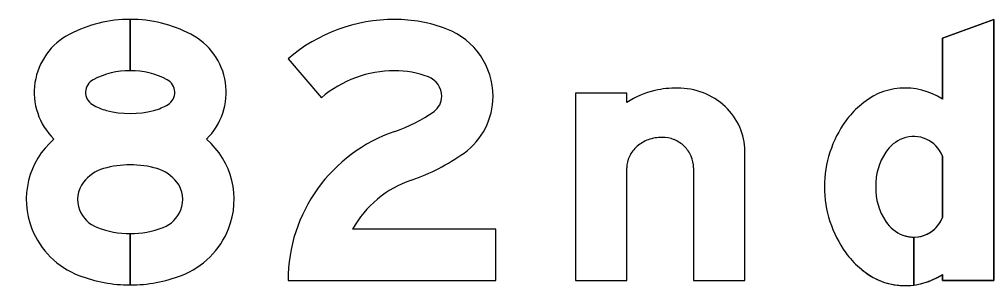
# Model space of a CAD drawing. Extents: x 2149961 to 2150220, y 145114 to 145240.
# Drawn here: x 2149988.84 to 2149993.88, y 145220.24 to 145221.63 of the extents above; entities that cross this region are included whole.
import ezdxf

# ---------------------------------------------------------------- set-up
doc = ezdxf.new("R2010")
doc.units = 0
for name, color, linetype in [('GSBWFILL', 7, 'Continuous'), ('GSCOLORFILL', 7, 'Continuous'), ('GSOUTLINE', 7, 'Continuous')]:
    doc.layers.add(name, color=color, linetype=linetype)

msp = doc.modelspace()

# ---------------------------------------------------------------- linework, layer by layer
at = {"layer": 'GSBWFILL'}
for p, q in [((2149993.6389, 145220.9167), (2149993.6389, 145220.5971)), ((2149992.3455, 145220.855), (2149992.3455, 145220.2702)), ((2149993.4899, 145220.2464), (2149993.4899, 145220.4955)), ((2149993.49, 145220.4955), (2149993.49, 145220.2464))]:
    msp.add_line(p, q, dxfattribs=at)
for points in [[(2149989.4189, 145221.6269), (2149989.4189, 145221.3602)], [(2149989.4189, 145221.3602), (2149989.4189, 145221.6269)], [(2149993.6389, 145220.302), (2149993.6389, 145220.2702), (2149993.9055, 145220.2702), (2149993.9055, 145221.6269), (2149993.6389, 145221.5286), (2149993.6389, 145221.2118)], [(2149990.2389, 145221.4225), (2149990.4121, 145221.2198)], [(2149991.9989, 145221.1954), (2149991.9989, 145221.2435), (2149991.7322, 145221.2435), (2149991.7322, 145220.2702), (2149991.9989, 145220.2702), (2149991.9989, 145220.855)], [(2149992.3455, 145220.2702), (2149992.6122, 145220.2702), (2149992.6122, 145220.9428)], [(2149989.4189, 145220.5135), (2149989.4189, 145220.2469)], [(2149989.4189, 145220.2469), (2149989.4189, 145220.5135)], [(2149990.2389, 145220.2702), (2149991.3189, 145220.2702), (2149991.3189, 145220.5369), (2149990.5744, 145220.5369)]]:
    msp.add_lwpolyline(points, dxfattribs=at)
for centre, radius, start, end in [((2149993.4455, 145220.9211), 0.3491, 56.3678, 133.0637), ((2149993.4808, 145220.8543), 0.4225, 130.3765, 144.5892), ((2149993.6088, 145220.7569), 0.5832, 144.0688, 180), ((2149993.4994, 145220.8333), 0.1867, 110.8676, 146.1465), ((2149993.4899, 145220.8582), 0.16, 21.432, 110.8676), ((2149993.6002, 145220.7657), 0.308, 146.1465, 181.6462), ((2149993.6088, 145220.7569), 0.5832, 180, 215.9312), ((2149993.6002, 145220.748), 0.308, 178.3538, 213.8535), ((2149993.4994, 145220.6805), 0.1867, 213.8535, 249.1324), ((2149993.4899, 145220.6555), 0.16, 270.0239, 338.568), ((2149993.4899, 145220.6555), 0.16, 249.1324, 270), ((2149993.4808, 145220.6594), 0.4225, 215.4108, 229.6235), ((2149993.4455, 145220.5926), 0.3491, 226.9363, 277.3093), ((2149993.4455, 145220.5926), 0.3491, 277.3204, 303.6322)]:
    msp.add_arc(centre, radius, start, end, dxfattribs=at)
for centre, major_axis, ratio, start_param, end_param in [((2149989.4189, 145220.9424), (0, 0.6845), 0.999996, 0, 0.477258), ((2149989.4189, 145220.9424), (0, 0.6845), 0.999996, 5.805927, 6.283137), ((2149990.7928, 145220.7739), (0, 0.8529), 0.999996, 0, 0.706804), ((2149990.7928, 145220.8722), (0, 0.7546), 0.999996, 5.916094, 6.283185), ((2149990.9291, 145221.2267), (0, 0.3748), 0.999996, 4.712389, 5.916094), ((2149989.2609, 145221.2479), (0, 0.3405), 0.999996, 0.477258, 2.367033), ((2149989.5769, 145221.2479), (0, 0.3405), 0.999996, 3.916152, 5.805927), ((2149989.4189, 145220.9424), (0, 0.4178), 0.999996, 0, 0.477258), ((2149989.4189, 145220.9424), (0, 0.4178), 0.999996, 5.805927, 6.283106), ((2149990.7928, 145220.7739), (0, 0.5863), 0.999996, 0, 0.706804), ((2149990.7928, 145220.8722), (0, 0.488), 0.999996, 5.916094, 6.283185), ((2149989.2609, 145221.2479), (0, 0.0739), 0.999996, 0.477258, 2.594689), ((2149989.5769, 145221.2479), (0, 0.0739), 0.999996, 3.688496, 5.805927), ((2149990.9291, 145221.2267), (0, 0.1082), 0.999996, 4.712389, 5.916094), ((2149992.2614, 145220.7368), (0, 0.5334), 0.999997, 0, 0.219986), ((2149992.2614, 145220.8948), (0, 0.3754), 0.999997, 5.914285, 6.283185), ((2149990.9415, 145221.2267), (0, 0.0957), 0.999996, 3.765038, 4.712389), ((2149990.9415, 145221.2267), (0, 0.3624), 0.999996, 3.765038, 4.712389), ((2149992.2568, 145220.7904), (0, 0.4802), 0.999997, 0.235088, 0.567132), ((2149992.2704, 145220.9182), (0, 0.3503), 0.999997, 5.532258, 5.914285), ((2149989.3648, 145221.4186), (0, 0.2737), 0.999996, 2.594689, 2.888172), ((2149989.473, 145221.4186), (0, 0.2737), 0.999996, 3.395013, 3.688496), ((2149992.2844, 145220.9331), (0, 0.3299), 0.999997, 5.130076, 5.532258), ((2149989.4189, 145221.6274), (0, 0.4894), 0.999996, 2.888172, 3.395013), ((2149990.5465, 145221.776), (0, 0.7723), 0.999996, 3.468066, 3.765038), ((2149992.306, 145220.9428), (0, 0.3062), 0.999997, 4.712389, 5.130076), ((2149991.0564, 145220.2702), (0, 0.8175), 0.999996, 0.326473, 1.570796), ((2149992.1818, 145220.8041), (0, 0.2099), 0.999997, 0, 0.345704), ((2149992.1818, 145220.8456), (0, 0.1684), 0.999997, 5.900624, 6.283185), ((2149989.2926, 145220.6909), (0, 0.4137), 0.999996, 0.710721, 1.946881), ((2149989.5451, 145220.6909), (0, 0.4137), 0.999996, 4.336304, 5.572464), ((2149992.1591, 145220.8448), (0, 0.1625), 0.999997, 0.715718, 1.126231), ((2149992.1729, 145220.829), (0, 0.1835), 0.999997, 0.345704, 0.715718), ((2149992.1836, 145220.8502), (0, 0.1635), 0.999997, 5.51227, 5.900624), ((2149992.1865, 145220.8531), (0, 0.1594), 0.999997, 5.115435, 5.51227), ((2149990.5465, 145221.776), (0, 1.039), 0.999996, 3.468066, 3.765038), ((2149992.1378, 145220.855), (0, 0.1389), 0.999997, 1.126231, 1.570796), ((2149992.1909, 145220.855), (0, 0.1546), 0.999997, 4.712389, 5.115435), ((2149989.4189, 145220.3743), (0, 0.497), 0.999996, 5.999305, 6.567065), ((2149989.3363, 145220.6573), (0, 0.2022), 0.999996, 0.28388, 0.914915), ((2149989.5014, 145220.6573), (0, 0.2022), 0.999996, 5.36827, 5.999305), ((2149989.2926, 145220.6909), (0, 0.1471), 0.999996, 0.914915, 1.946881), ((2149989.5451, 145220.6909), (0, 0.1471), 0.999996, 4.336304, 5.36827), ((2149991.0564, 145220.2702), (0, 0.5508), 0.999996, 0.326473, 1.065428), ((2149989.3064, 145220.6964), (0, 0.1619), 0.999996, 1.946881, 2.773781), ((2149989.5313, 145220.6964), (0, 0.1619), 0.999996, 3.509405, 4.336304), ((2149989.3064, 145220.6964), (0, 0.4286), 0.999996, 1.946881, 2.773781), ((2149989.4189, 145220.9882), (0, 0.4746), 0.999996, 2.773781, 3.141593), ((2149989.4189, 145220.9882), (0, 0.4746), 0.999996, 3.141663, 3.509405), ((2149989.5313, 145220.6964), (0, 0.4286), 0.999996, 3.509405, 4.336304), ((2149989.4189, 145220.9882), (0, 0.7413), 0.999996, 2.773781, 3.141593), ((2149989.4189, 145220.9882), (0, 0.7413), 0.999996, 3.141638, 3.509405)]:
    msp.add_ellipse(centre, major_axis=major_axis, ratio=ratio, start_param=start_param, end_param=end_param, dxfattribs=at)
at = {"layer": 'GSCOLORFILL'}
for p, q in [((2149993.6389, 145220.9167), (2149993.6389, 145220.5971)), ((2149992.3455, 145220.855), (2149992.3455, 145220.2702)), ((2149993.4899, 145220.2464), (2149993.4899, 145220.4955)), ((2149993.49, 145220.4955), (2149993.49, 145220.2464))]:
    msp.add_line(p, q, dxfattribs=at)
for points in [[(2149989.4189, 145221.6269), (2149989.4189, 145221.3602)], [(2149989.4189, 145221.3602), (2149989.4189, 145221.6269)], [(2149993.6389, 145220.302), (2149993.6389, 145220.2702), (2149993.9055, 145220.2702), (2149993.9055, 145221.6269), (2149993.6389, 145221.5286), (2149993.6389, 145221.2118)], [(2149990.2389, 145221.4225), (2149990.4121, 145221.2198)], [(2149991.9989, 145221.1954), (2149991.9989, 145221.2435), (2149991.7322, 145221.2435), (2149991.7322, 145220.2702), (2149991.9989, 145220.2702), (2149991.9989, 145220.855)], [(2149992.3455, 145220.2702), (2149992.6122, 145220.2702), (2149992.6122, 145220.9428)], [(2149989.4189, 145220.5135), (2149989.4189, 145220.2469)], [(2149989.4189, 145220.2469), (2149989.4189, 145220.5135)], [(2149990.2389, 145220.2702), (2149991.3189, 145220.2702), (2149991.3189, 145220.5369), (2149990.5744, 145220.5369)]]:
    msp.add_lwpolyline(points, dxfattribs=at)
for centre, radius, start, end in [((2149993.4455, 145220.9211), 0.3491, 56.3678, 133.0637), ((2149993.4808, 145220.8543), 0.4225, 130.3765, 144.5892), ((2149993.6088, 145220.7569), 0.5832, 144.0688, 180), ((2149993.4994, 145220.8333), 0.1867, 110.8676, 146.1465), ((2149993.4899, 145220.8582), 0.16, 21.432, 110.8676), ((2149993.6002, 145220.7657), 0.308, 146.1465, 181.6462), ((2149993.6088, 145220.7569), 0.5832, 180, 215.9312), ((2149993.6002, 145220.748), 0.308, 178.3538, 213.8535), ((2149993.4994, 145220.6805), 0.1867, 213.8535, 249.1324), ((2149993.4899, 145220.6555), 0.16, 270.0239, 338.568), ((2149993.4899, 145220.6555), 0.16, 249.1324, 270), ((2149993.4808, 145220.6594), 0.4225, 215.4108, 229.6235), ((2149993.4455, 145220.5926), 0.3491, 226.9363, 277.3093), ((2149993.4455, 145220.5926), 0.3491, 277.3204, 303.6322)]:
    msp.add_arc(centre, radius, start, end, dxfattribs=at)
for centre, major_axis, ratio, start_param, end_param in [((2149989.4189, 145220.9424), (0, 0.6845), 0.999996, 0, 0.477258), ((2149989.4189, 145220.9424), (0, 0.6845), 0.999996, 5.805927, 6.283137), ((2149990.7928, 145220.7739), (0, 0.8529), 0.999996, 0, 0.706804), ((2149990.7928, 145220.8722), (0, 0.7546), 0.999996, 5.916094, 6.283185), ((2149990.9291, 145221.2267), (0, 0.3748), 0.999996, 4.712389, 5.916094), ((2149989.2609, 145221.2479), (0, 0.3405), 0.999996, 0.477258, 2.367033), ((2149989.5769, 145221.2479), (0, 0.3405), 0.999996, 3.916152, 5.805927), ((2149989.4189, 145220.9424), (0, 0.4178), 0.999996, 0, 0.477258), ((2149989.4189, 145220.9424), (0, 0.4178), 0.999996, 5.805927, 6.283106), ((2149990.7928, 145220.7739), (0, 0.5863), 0.999996, 0, 0.706804), ((2149990.7928, 145220.8722), (0, 0.488), 0.999996, 5.916094, 6.283185), ((2149989.2609, 145221.2479), (0, 0.0739), 0.999996, 0.477258, 2.594689), ((2149989.5769, 145221.2479), (0, 0.0739), 0.999996, 3.688496, 5.805927), ((2149990.9291, 145221.2267), (0, 0.1082), 0.999996, 4.712389, 5.916094), ((2149992.2614, 145220.7368), (0, 0.5334), 0.999997, 0, 0.219986), ((2149992.2614, 145220.8948), (0, 0.3754), 0.999997, 5.914285, 6.283185), ((2149990.9415, 145221.2267), (0, 0.0957), 0.999996, 3.765038, 4.712389), ((2149990.9415, 145221.2267), (0, 0.3624), 0.999996, 3.765038, 4.712389), ((2149992.2568, 145220.7904), (0, 0.4802), 0.999997, 0.235088, 0.567132), ((2149992.2704, 145220.9182), (0, 0.3503), 0.999997, 5.532258, 5.914285), ((2149989.3648, 145221.4186), (0, 0.2737), 0.999996, 2.594689, 2.888172), ((2149989.473, 145221.4186), (0, 0.2737), 0.999996, 3.395013, 3.688496), ((2149992.2844, 145220.9331), (0, 0.3299), 0.999997, 5.130076, 5.532258), ((2149989.4189, 145221.6274), (0, 0.4894), 0.999996, 2.888172, 3.395013), ((2149990.5465, 145221.776), (0, 0.7723), 0.999996, 3.468066, 3.765038), ((2149992.306, 145220.9428), (0, 0.3062), 0.999997, 4.712389, 5.130076), ((2149991.0564, 145220.2702), (0, 0.8175), 0.999996, 0.326473, 1.570796), ((2149992.1818, 145220.8041), (0, 0.2099), 0.999997, 0, 0.345704), ((2149992.1818, 145220.8456), (0, 0.1684), 0.999997, 5.900624, 6.283185), ((2149989.2926, 145220.6909), (0, 0.4137), 0.999996, 0.710721, 1.946881), ((2149989.5451, 145220.6909), (0, 0.4137), 0.999996, 4.336304, 5.572464), ((2149992.1591, 145220.8448), (0, 0.1625), 0.999997, 0.715718, 1.126231), ((2149992.1729, 145220.829), (0, 0.1835), 0.999997, 0.345704, 0.715718), ((2149992.1836, 145220.8502), (0, 0.1635), 0.999997, 5.51227, 5.900624), ((2149992.1865, 145220.8531), (0, 0.1594), 0.999997, 5.115435, 5.51227), ((2149990.5465, 145221.776), (0, 1.039), 0.999996, 3.468066, 3.765038), ((2149992.1378, 145220.855), (0, 0.1389), 0.999997, 1.126231, 1.570796), ((2149992.1909, 145220.855), (0, 0.1546), 0.999997, 4.712389, 5.115435), ((2149989.4189, 145220.3743), (0, 0.497), 0.999996, 5.999305, 6.567065), ((2149989.3363, 145220.6573), (0, 0.2022), 0.999996, 0.28388, 0.914915), ((2149989.5014, 145220.6573), (0, 0.2022), 0.999996, 5.36827, 5.999305), ((2149989.2926, 145220.6909), (0, 0.1471), 0.999996, 0.914915, 1.946881), ((2149989.5451, 145220.6909), (0, 0.1471), 0.999996, 4.336304, 5.36827), ((2149991.0564, 145220.2702), (0, 0.5508), 0.999996, 0.326473, 1.065428), ((2149989.3064, 145220.6964), (0, 0.1619), 0.999996, 1.946881, 2.773781), ((2149989.5313, 145220.6964), (0, 0.1619), 0.999996, 3.509405, 4.336304), ((2149989.3064, 145220.6964), (0, 0.4286), 0.999996, 1.946881, 2.773781), ((2149989.4189, 145220.9882), (0, 0.4746), 0.999996, 2.773781, 3.141593), ((2149989.4189, 145220.9882), (0, 0.4746), 0.999996, 3.141663, 3.509405), ((2149989.5313, 145220.6964), (0, 0.4286), 0.999996, 3.509405, 4.336304), ((2149989.4189, 145220.9882), (0, 0.7413), 0.999996, 2.773781, 3.141593), ((2149989.4189, 145220.9882), (0, 0.7413), 0.999996, 3.141638, 3.509405)]:
    msp.add_ellipse(centre, major_axis=major_axis, ratio=ratio, start_param=start_param, end_param=end_param, dxfattribs=at)
at = {"layer": 'GSOUTLINE'}
for p, q in [((2149993.6389, 145220.5971), (2149993.6389, 145220.9167)), ((2149992.3455, 145220.855), (2149992.3455, 145220.2702))]:
    msp.add_line(p, q, dxfattribs=at)
for points in [[(2149993.6389, 145221.2118), (2149993.6389, 145221.5286), (2149993.9055, 145221.6269), (2149993.9055, 145220.2702), (2149993.6389, 145220.2702), (2149993.6389, 145220.302)], [(2149990.2389, 145221.4225), (2149990.4121, 145221.2198)], [(2149991.9989, 145221.1954), (2149991.9989, 145221.2435), (2149991.7322, 145221.2435), (2149991.7322, 145220.2702), (2149991.9989, 145220.2702), (2149991.9989, 145220.855)], [(2149992.3455, 145220.2702), (2149992.6122, 145220.2702), (2149992.6122, 145220.9428)], [(2149990.2389, 145220.2702), (2149991.3189, 145220.2702), (2149991.3189, 145220.5369), (2149990.5744, 145220.5369)]]:
    msp.add_lwpolyline(points, dxfattribs=at)
for centre, radius, start, end in [((2149993.4455, 145220.9211), 0.3491, 56.3678, 133.0637), ((2149993.4808, 145220.8543), 0.4225, 130.3765, 144.5892), ((2149993.6088, 145220.7569), 0.5832, 144.0688, 180), ((2149993.4994, 145220.8333), 0.1867, 110.8676, 146.1465), ((2149993.4899, 145220.8582), 0.16, 21.432, 110.8676), ((2149993.6002, 145220.7657), 0.308, 146.1465, 181.6462), ((2149993.6088, 145220.7569), 0.5832, 180, 215.9312), ((2149993.6002, 145220.748), 0.308, 178.3538, 213.8535), ((2149993.4994, 145220.6805), 0.1867, 213.8535, 249.1324), ((2149993.4899, 145220.6555), 0.16, 249.1324, 338.568), ((2149993.4808, 145220.6594), 0.4225, 215.4108, 229.6235), ((2149993.4455, 145220.5926), 0.3491, 226.9363, 303.6322)]:
    msp.add_arc(centre, radius, start, end, dxfattribs=at)
for centre, major_axis, ratio, start_param, end_param in [((2149989.4189, 145220.9424), (0, 0.6845), 0.999996, 0, 0.477258), ((2149989.4189, 145220.9424), (0, 0.6845), 0.999996, 5.805927, 6.283185), ((2149990.7928, 145220.7739), (0, 0.8529), 0.999996, 0, 0.706804), ((2149990.7928, 145220.8722), (0, 0.7546), 0.999996, 5.916094, 6.283185), ((2149990.9291, 145221.2267), (0, 0.3748), 0.999996, 4.712389, 5.916094), ((2149989.2609, 145221.2479), (0, 0.3405), 0.999996, 0.477258, 2.367033), ((2149989.5769, 145221.2479), (0, 0.3405), 0.999996, 3.916152, 5.805927), ((2149989.4189, 145220.9424), (0, 0.4178), 0.999996, 0, 0.477258), ((2149989.4189, 145220.9424), (0, 0.4178), 0.999996, 5.805927, 6.283185), ((2149990.7928, 145220.7739), (0, 0.5863), 0.999996, 0, 0.706804), ((2149990.7928, 145220.8722), (0, 0.488), 0.999996, 5.916094, 6.283185), ((2149989.2609, 145221.2479), (0, 0.0739), 0.999996, 0.477258, 2.594689), ((2149989.5769, 145221.2479), (0, 0.0739), 0.999996, 3.688496, 5.805927), ((2149990.9291, 145221.2267), (0, 0.1082), 0.999996, 4.712389, 5.916094), ((2149992.2614, 145220.7368), (0, 0.5334), 0.999997, 0, 0.219986), ((2149992.2614, 145220.8948), (0, 0.3754), 0.999997, 5.914285, 6.283185), ((2149990.9415, 145221.2267), (0, 0.0957), 0.999996, 3.765038, 4.712389), ((2149990.9415, 145221.2267), (0, 0.3624), 0.999996, 3.765038, 4.712389), ((2149992.2568, 145220.7904), (0, 0.4802), 0.999997, 0.235088, 0.567132), ((2149992.2704, 145220.9182), (0, 0.3503), 0.999997, 5.532258, 5.914285), ((2149989.3648, 145221.4186), (0, 0.2737), 0.999996, 2.594689, 2.888172), ((2149989.473, 145221.4186), (0, 0.2737), 0.999996, 3.395013, 3.688496), ((2149992.2844, 145220.9331), (0, 0.3299), 0.999997, 5.130076, 5.532258), ((2149989.4189, 145221.6274), (0, 0.4894), 0.999996, 2.888172, 3.395013), ((2149990.5465, 145221.776), (0, 0.7723), 0.999996, 3.468066, 3.765038), ((2149992.306, 145220.9428), (0, 0.3062), 0.999997, 4.712389, 5.130076), ((2149991.0564, 145220.2702), (0, 0.8175), 0.999996, 0.326473, 1.570796), ((2149992.1818, 145220.8041), (0, 0.2099), 0.999997, 0, 0.345704), ((2149992.1818, 145220.8456), (0, 0.1684), 0.999997, 5.900624, 6.283185), ((2149989.2926, 145220.6909), (0, 0.4137), 0.999996, 0.710721, 1.946881), ((2149989.5451, 145220.6909), (0, 0.4137), 0.999996, 4.336304, 5.572464), ((2149992.1591, 145220.8448), (0, 0.1625), 0.999997, 0.715718, 1.126231), ((2149992.1729, 145220.829), (0, 0.1835), 0.999997, 0.345704, 0.715718), ((2149992.1836, 145220.8502), (0, 0.1635), 0.999997, 5.51227, 5.900624), ((2149992.1865, 145220.8531), (0, 0.1594), 0.999997, 5.115435, 5.51227), ((2149990.5465, 145221.776), (0, 1.039), 0.999996, 3.468066, 3.765038), ((2149992.1378, 145220.855), (0, 0.1389), 0.999997, 1.126231, 1.570796), ((2149992.1909, 145220.855), (0, 0.1546), 0.999997, 4.712389, 5.115435), ((2149989.4189, 145220.3743), (0, 0.497), 0.999996, 5.999305, 6.567065), ((2149989.3363, 145220.6573), (0, 0.2022), 0.999996, 0.28388, 0.914915), ((2149989.5014, 145220.6573), (0, 0.2022), 0.999996, 5.36827, 5.999305), ((2149989.2926, 145220.6909), (0, 0.1471), 0.999996, 0.914915, 1.946881), ((2149989.5451, 145220.6909), (0, 0.1471), 0.999996, 4.336304, 5.36827), ((2149991.0564, 145220.2702), (0, 0.5508), 0.999996, 0.326473, 1.065428), ((2149989.3064, 145220.6964), (0, 0.1619), 0.999996, 1.946881, 2.773781), ((2149989.5313, 145220.6964), (0, 0.1619), 0.999996, 3.509405, 4.336304), ((2149989.3064, 145220.6964), (0, 0.4286), 0.999996, 1.946881, 2.773781), ((2149989.4189, 145220.9882), (0, 0.4746), 0.999996, 2.773781, 3.141593), ((2149989.4189, 145220.9882), (0, 0.4746), 0.999996, 3.141593, 3.509405), ((2149989.5313, 145220.6964), (0, 0.4286), 0.999996, 3.509405, 4.336304), ((2149989.4189, 145220.9882), (0, 0.7413), 0.999996, 2.773781, 3.141593), ((2149989.4189, 145220.9882), (0, 0.7413), 0.999996, 3.141593, 3.509405)]:
    msp.add_ellipse(centre, major_axis=major_axis, ratio=ratio, start_param=start_param, end_param=end_param, dxfattribs=at)

doc.saveas('drawing.dxf')
